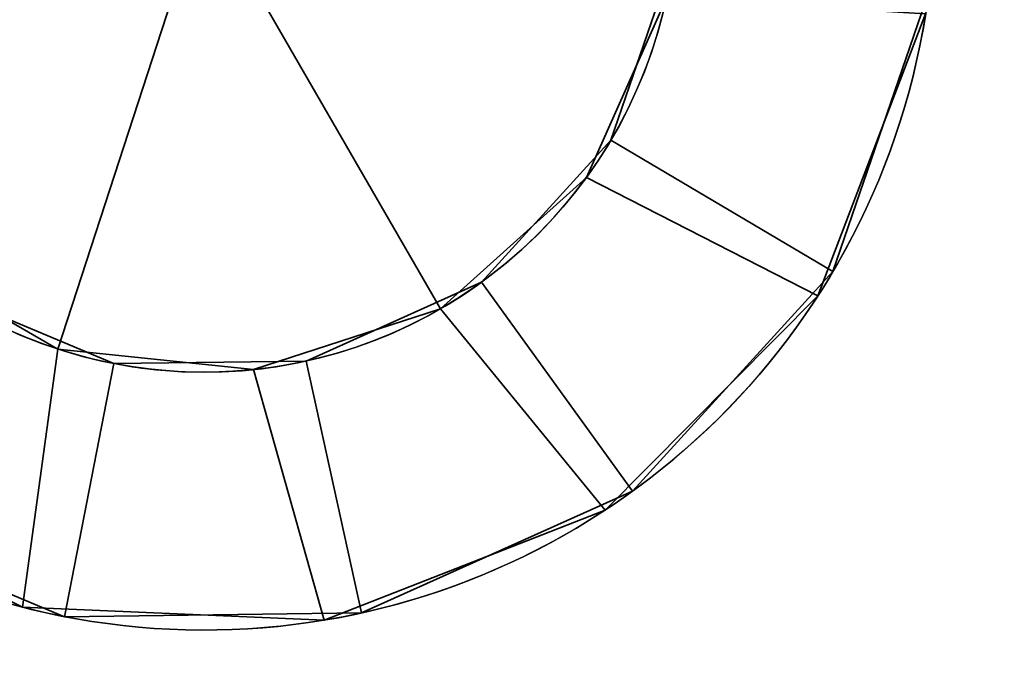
# Model space of a CAD drawing. Header units: millimetres. Extents: x -603 to 3703, y -120 to 249.
# Tile 659 of 1056: x 1988 to 2000, y -69 to -62. Entities that reach past the tile are written whole.
import ezdxf

# ---------------------------------------------------------------- set-up
doc = ezdxf.new("R2010")
doc.units = ezdxf.units.MM
doc.layers.add('152', color=7, linetype='Continuous', true_color=0xffffff)

# ---------------------------------------------------------------- blocks, each defined once
blk = doc.blocks.new('UG_SURFACE_080')
at = {"layer": '152', "color": 252, "linetype": 'Continuous', "lineweight": 35}
for points in [[(1998.934, -61.56, 265), (1997.815, -64.83, 265), (1995.233, -63.302, 265), (1995.957, -61.186, 265)], [(1995.957, -61.186, 302), (1995.233, -63.302, 302), (1997.815, -64.83, 302), (1998.934, -61.56, 302)], [(1995.957, -61.186, 302), (1995.957, -61.186, 265), (1995.233, -63.302, 265), (1995.233, -63.302, 302)], [(1995.957, -61.186, 425), (1995.233, -63.302, 425), (1997.815, -64.83, 425), (1998.934, -61.56, 425)], [(1998.934, -61.56, 388), (1997.815, -64.83, 388), (1995.233, -63.302, 388), (1995.957, -61.186, 388)], [(1995.957, -61.186, 425), (1995.957, -61.186, 388), (1995.233, -63.302, 388), (1995.233, -63.302, 425)], [(1997.815, -64.83, 302), (1997.815, -64.83, 265), (1998.934, -61.56, 265), (1998.934, -61.56, 302)], [(1997.815, -64.83, 425), (1997.815, -64.83, 388), (1998.934, -61.56, 388), (1998.934, -61.56, 425)], [(1993.726, -64.954, 265), (1995.233, -63.302, 265), (1997.815, -64.83, 265), (1995.486, -67.384, 265)], [(1995.486, -67.384, 302), (1997.815, -64.83, 302), (1995.233, -63.302, 302), (1993.726, -64.954, 302)], [(1995.233, -63.302, 302), (1995.233, -63.302, 265), (1993.726, -64.954, 265), (1993.726, -64.954, 302)], [(1995.486, -67.384, 425), (1997.815, -64.83, 425), (1995.233, -63.302, 425), (1993.726, -64.954, 425)], [(1993.726, -64.954, 388), (1995.233, -63.302, 388), (1997.815, -64.83, 388), (1995.486, -67.384, 388)], [(1995.233, -63.302, 425), (1995.233, -63.302, 388), (1993.726, -64.954, 388), (1993.726, -64.954, 425)], [(1995.486, -67.384, 302), (1995.486, -67.384, 265), (1997.815, -64.83, 265), (1997.815, -64.83, 302)], [(1995.486, -67.384, 425), (1995.486, -67.384, 388), (1997.815, -64.83, 388), (1997.815, -64.83, 425)], [(1988.877, -68.844, 265), (1985.689, -67.508, 265), (1987.387, -65.034, 265), (1989.45, -65.899, 265)], [(1989.45, -65.899, 302), (1987.387, -65.034, 302), (1985.689, -67.508, 302), (1988.877, -68.844, 302)], [(1989.45, -65.899, 425), (1987.387, -65.034, 425), (1985.689, -67.508, 425), (1988.877, -68.844, 425)], [(1988.877, -68.844, 388), (1985.689, -67.508, 388), (1987.387, -65.034, 388), (1989.45, -65.899, 388)], [(1989.45, -65.899, 302), (1989.45, -65.899, 265), (1987.387, -65.034, 265), (1987.387, -65.034, 302)], [(1989.45, -65.899, 425), (1989.45, -65.899, 388), (1987.387, -65.034, 388), (1987.387, -65.034, 425)], [(1995.486, -67.384, 265), (1992.333, -68.8, 265), (1991.686, -65.871, 265), (1993.726, -64.954, 265)], [(1993.726, -64.954, 302), (1991.686, -65.871, 302), (1992.333, -68.8, 302), (1995.486, -67.384, 302)], [(1993.726, -64.954, 302), (1993.726, -64.954, 265), (1991.686, -65.871, 265), (1991.686, -65.871, 302)], [(1993.726, -64.954, 425), (1991.686, -65.871, 425), (1992.333, -68.8, 425), (1995.486, -67.384, 425)], [(1995.486, -67.384, 388), (1992.333, -68.8, 388), (1991.686, -65.871, 388), (1993.726, -64.954, 388)], [(1993.726, -64.954, 425), (1993.726, -64.954, 388), (1991.686, -65.871, 388), (1991.686, -65.871, 425)], [(1992.333, -68.8, 265), (1988.877, -68.844, 265), (1989.45, -65.899, 265), (1991.686, -65.871, 265)], [(1991.686, -65.871, 302), (1989.45, -65.899, 302), (1988.877, -68.844, 302), (1992.333, -68.8, 302)], [(1991.686, -65.871, 425), (1989.45, -65.899, 425), (1988.877, -68.844, 425), (1992.333, -68.8, 425)], [(1992.333, -68.8, 388), (1988.877, -68.844, 388), (1989.45, -65.899, 388), (1991.686, -65.871, 388)], [(1991.686, -65.871, 302), (1991.686, -65.871, 265), (1989.45, -65.899, 265), (1989.45, -65.899, 302)], [(1991.686, -65.871, 425), (1991.686, -65.871, 388), (1989.45, -65.899, 388), (1989.45, -65.899, 425)], [(1992.333, -68.8, 302), (1992.333, -68.8, 265), (1995.486, -67.384, 265), (1995.486, -67.384, 302)], [(1992.333, -68.8, 425), (1992.333, -68.8, 388), (1995.486, -67.384, 388), (1995.486, -67.384, 425)], [(1985.689, -67.508, 302), (1985.689, -67.508, 265), (1988.877, -68.844, 265), (1988.877, -68.844, 302)], [(1985.689, -67.508, 425), (1985.689, -67.508, 388), (1988.877, -68.844, 388), (1988.877, -68.844, 425)], [(1988.877, -68.844, 302), (1988.877, -68.844, 265), (1992.333, -68.8, 265), (1992.333, -68.8, 302)], [(1988.877, -68.844, 425), (1988.877, -68.844, 388), (1992.333, -68.8, 388), (1992.333, -68.8, 425)]]:
    blk.add_3dface(points, dxfattribs=at)
blk = doc.blocks.new('UG_SURFACE_081')
at = {"layer": '152', "color": 252, "linetype": 'Continuous', "lineweight": 35}
for points in [[(1998.934, -61.56, 1700), (1997.815, -64.83, 1700), (1995.233, -63.302, 1700), (1995.957, -61.186, 1700)], [(1995.957, -61.186, 1737), (1995.233, -63.302, 1737), (1997.815, -64.83, 1737), (1998.934, -61.56, 1737)], [(1995.957, -61.186, 1737), (1995.957, -61.186, 1700), (1995.233, -63.302, 1700), (1995.233, -63.302, 1737)], [(1995.957, -61.186, 1860), (1995.233, -63.302, 1860), (1997.815, -64.83, 1860), (1998.934, -61.56, 1860)], [(1998.934, -61.56, 1823), (1997.815, -64.83, 1823), (1995.233, -63.302, 1823), (1995.957, -61.186, 1823)], [(1995.957, -61.186, 1860), (1995.957, -61.186, 1823), (1995.233, -63.302, 1823), (1995.233, -63.302, 1860)], [(1997.815, -64.83, 1737), (1997.815, -64.83, 1700), (1998.934, -61.56, 1700), (1998.934, -61.56, 1737)], [(1997.815, -64.83, 1860), (1997.815, -64.83, 1823), (1998.934, -61.56, 1823), (1998.934, -61.56, 1860)], [(1993.726, -64.954, 1700), (1995.233, -63.302, 1700), (1997.815, -64.83, 1700), (1995.486, -67.384, 1700)], [(1995.486, -67.384, 1737), (1997.815, -64.83, 1737), (1995.233, -63.302, 1737), (1993.726, -64.954, 1737)], [(1995.233, -63.302, 1737), (1995.233, -63.302, 1700), (1993.726, -64.954, 1700), (1993.726, -64.954, 1737)], [(1995.486, -67.384, 1860), (1997.815, -64.83, 1860), (1995.233, -63.302, 1860), (1993.726, -64.954, 1860)], [(1993.726, -64.954, 1823), (1995.233, -63.302, 1823), (1997.815, -64.83, 1823), (1995.486, -67.384, 1823)], [(1995.233, -63.302, 1860), (1995.233, -63.302, 1823), (1993.726, -64.954, 1823), (1993.726, -64.954, 1860)], [(1995.486, -67.384, 1737), (1995.486, -67.384, 1700), (1997.815, -64.83, 1700), (1997.815, -64.83, 1737)], [(1995.486, -67.384, 1860), (1995.486, -67.384, 1823), (1997.815, -64.83, 1823), (1997.815, -64.83, 1860)], [(1988.877, -68.844, 1700), (1985.689, -67.508, 1700), (1987.387, -65.034, 1700), (1989.45, -65.899, 1700)], [(1989.45, -65.899, 1737), (1987.387, -65.034, 1737), (1985.689, -67.508, 1737), (1988.877, -68.844, 1737)], [(1989.45, -65.899, 1860), (1987.387, -65.034, 1860), (1985.689, -67.508, 1860), (1988.877, -68.844, 1860)], [(1988.877, -68.844, 1823), (1985.689, -67.508, 1823), (1987.387, -65.034, 1823), (1989.45, -65.899, 1823)], [(1989.45, -65.899, 1737), (1989.45, -65.899, 1700), (1987.387, -65.034, 1700), (1987.387, -65.034, 1737)], [(1989.45, -65.899, 1860), (1989.45, -65.899, 1823), (1987.387, -65.034, 1823), (1987.387, -65.034, 1860)], [(1995.486, -67.384, 1700), (1992.333, -68.8, 1700), (1991.686, -65.871, 1700), (1993.726, -64.954, 1700)], [(1993.726, -64.954, 1737), (1991.686, -65.871, 1737), (1992.333, -68.8, 1737), (1995.486, -67.384, 1737)], [(1993.726, -64.954, 1737), (1993.726, -64.954, 1700), (1991.686, -65.871, 1700), (1991.686, -65.871, 1737)], [(1993.726, -64.954, 1860), (1991.686, -65.871, 1860), (1992.333, -68.8, 1860), (1995.486, -67.384, 1860)], [(1995.486, -67.384, 1823), (1992.333, -68.8, 1823), (1991.686, -65.871, 1823), (1993.726, -64.954, 1823)], [(1993.726, -64.954, 1860), (1993.726, -64.954, 1823), (1991.686, -65.871, 1823), (1991.686, -65.871, 1860)], [(1992.333, -68.8, 1700), (1988.877, -68.844, 1700), (1989.45, -65.899, 1700), (1991.686, -65.871, 1700)], [(1991.686, -65.871, 1737), (1989.45, -65.899, 1737), (1988.877, -68.844, 1737), (1992.333, -68.8, 1737)], [(1991.686, -65.871, 1860), (1989.45, -65.899, 1860), (1988.877, -68.844, 1860), (1992.333, -68.8, 1860)], [(1992.333, -68.8, 1823), (1988.877, -68.844, 1823), (1989.45, -65.899, 1823), (1991.686, -65.871, 1823)], [(1991.686, -65.871, 1737), (1991.686, -65.871, 1700), (1989.45, -65.899, 1700), (1989.45, -65.899, 1737)], [(1991.686, -65.871, 1860), (1991.686, -65.871, 1823), (1989.45, -65.899, 1823), (1989.45, -65.899, 1860)], [(1992.333, -68.8, 1737), (1992.333, -68.8, 1700), (1995.486, -67.384, 1700), (1995.486, -67.384, 1737)], [(1992.333, -68.8, 1860), (1992.333, -68.8, 1823), (1995.486, -67.384, 1823), (1995.486, -67.384, 1860)], [(1985.689, -67.508, 1737), (1985.689, -67.508, 1700), (1988.877, -68.844, 1700), (1988.877, -68.844, 1737)], [(1985.689, -67.508, 1860), (1985.689, -67.508, 1823), (1988.877, -68.844, 1823), (1988.877, -68.844, 1860)], [(1988.877, -68.844, 1737), (1988.877, -68.844, 1700), (1992.333, -68.8, 1700), (1992.333, -68.8, 1737)], [(1988.877, -68.844, 1860), (1988.877, -68.844, 1823), (1992.333, -68.8, 1823), (1992.333, -68.8, 1860)]]:
    blk.add_3dface(points, dxfattribs=at)
blk = doc.blocks.new('UG_SURFACE_082')
at = {"layer": '152', "color": 252, "linetype": 'Continuous', "lineweight": 35}
for points in [[(1985.476, -58.263, 425), (1985, -60.5, 425), (1985.476, -62.737, 425), (1990.5, -60.5, 425)], [(1985.476, -62.737, 265), (1985, -60.5, 265), (1985.476, -58.263, 265), (1990.5, -60.5, 265)], [(1985.476, -62.737, 425), (1986.82, -64.587, 425), (1988.8, -65.731, 425), (1990.5, -60.5, 425)], [(1988.8, -65.731, 265), (1986.82, -64.587, 265), (1985.476, -62.737, 265), (1990.5, -60.5, 265)], [(1988.8, -65.731, 425), (1991.075, -65.97, 425), (1993.25, -65.263, 425), (1990.5, -60.5, 425)], [(1993.25, -65.263, 265), (1991.075, -65.97, 265), (1988.8, -65.731, 265), (1990.5, -60.5, 265)], [(1993.25, -65.263, 425), (1994.95, -63.733, 425), (1995.88, -61.644, 425), (1990.5, -60.5, 425)], [(1990.5, -60.5, 265), (1995.88, -61.644, 265), (1994.95, -63.733, 265), (1993.25, -65.263, 265)], [(1994.95, -63.733, 303), (1994.95, -63.733, 265), (1995.88, -61.644, 265), (1995.88, -61.644, 303)], [(1995.88, -61.644, 387), (1995.88, -61.644, 425), (1994.95, -63.733, 425), (1994.95, -63.733, 387)], [(1995.88, -61.644, 387), (1994.95, -63.733, 387), (1997.641, -65.11, 387), (1998.895, -61.83, 387)], [(1998.895, -61.83, 303), (1997.641, -65.11, 303), (1994.95, -63.733, 303), (1995.88, -61.644, 303)], [(1998.895, -61.83, 303), (1998.895, -61.83, 387), (1997.641, -65.11, 387), (1997.641, -65.11, 303)], [(1993.25, -65.263, 303), (1993.25, -65.263, 265), (1994.95, -63.733, 265), (1994.95, -63.733, 303)], [(1994.95, -63.733, 387), (1994.95, -63.733, 425), (1993.25, -65.263, 425), (1993.25, -65.263, 387)], [(1994.95, -63.733, 387), (1993.25, -65.263, 387), (1995.168, -67.604, 387), (1997.641, -65.11, 387)], [(1997.641, -65.11, 303), (1995.168, -67.604, 303), (1993.25, -65.263, 303), (1994.95, -63.733, 303)], [(1985.24, -67.177, 387), (1988.388, -68.734, 387), (1988.8, -65.731, 387), (1986.82, -64.587, 387)], [(1986.82, -64.587, 303), (1988.8, -65.731, 303), (1988.388, -68.734, 303), (1985.24, -67.177, 303)], [(1986.82, -64.587, 303), (1986.82, -64.587, 265), (1988.8, -65.731, 265), (1988.8, -65.731, 303)], [(1988.8, -65.731, 387), (1988.8, -65.731, 425), (1986.82, -64.587, 425), (1986.82, -64.587, 387)], [(1997.641, -65.11, 303), (1997.641, -65.11, 387), (1995.168, -67.604, 387), (1995.168, -67.604, 303)], [(1991.075, -65.97, 303), (1991.075, -65.97, 265), (1993.25, -65.263, 265), (1993.25, -65.263, 303)], [(1993.25, -65.263, 387), (1993.25, -65.263, 425), (1991.075, -65.97, 425), (1991.075, -65.97, 387)], [(1993.25, -65.263, 387), (1991.075, -65.97, 387), (1991.897, -68.884, 387), (1995.168, -67.604, 387)], [(1995.168, -67.604, 303), (1991.897, -68.884, 303), (1991.075, -65.97, 303), (1993.25, -65.263, 303)], [(1991.075, -65.97, 387), (1988.8, -65.731, 387), (1988.388, -68.734, 387), (1991.897, -68.884, 387)], [(1991.897, -68.884, 303), (1988.388, -68.734, 303), (1988.8, -65.731, 303), (1991.075, -65.97, 303)], [(1988.8, -65.731, 303), (1988.8, -65.731, 265), (1991.075, -65.97, 265), (1991.075, -65.97, 303)], [(1991.075, -65.97, 387), (1991.075, -65.97, 425), (1988.8, -65.731, 425), (1988.8, -65.731, 387)], [(1988.388, -68.734, 303), (1988.388, -68.734, 387), (1985.24, -67.177, 387), (1985.24, -67.177, 303)], [(1995.168, -67.604, 303), (1995.168, -67.604, 387), (1991.897, -68.884, 387), (1991.897, -68.884, 303)], [(1991.897, -68.884, 303), (1991.897, -68.884, 387), (1988.388, -68.734, 387), (1988.388, -68.734, 303)]]:
    blk.add_3dface(points, dxfattribs=at)
blk = doc.blocks.new('UG_SURFACE_083')
at = {"layer": '152', "color": 252, "linetype": 'Continuous', "lineweight": 35}
for points in [[(1985.476, -58.263, 1860), (1985, -60.5, 1860), (1985.476, -62.737, 1860), (1990.5, -60.5, 1860)], [(1985.476, -62.737, 1700), (1985, -60.5, 1700), (1985.476, -58.263, 1700), (1990.5, -60.5, 1700)], [(1985.476, -62.737, 1860), (1986.82, -64.587, 1860), (1988.8, -65.731, 1860), (1990.5, -60.5, 1860)], [(1988.8, -65.731, 1700), (1986.82, -64.587, 1700), (1985.476, -62.737, 1700), (1990.5, -60.5, 1700)], [(1988.8, -65.731, 1860), (1991.075, -65.97, 1860), (1993.25, -65.263, 1860), (1990.5, -60.5, 1860)], [(1993.25, -65.263, 1700), (1991.075, -65.97, 1700), (1988.8, -65.731, 1700), (1990.5, -60.5, 1700)], [(1993.25, -65.263, 1860), (1994.95, -63.733, 1860), (1995.88, -61.644, 1860), (1990.5, -60.5, 1860)], [(1990.5, -60.5, 1700), (1995.88, -61.644, 1700), (1994.95, -63.733, 1700), (1993.25, -65.263, 1700)], [(1994.95, -63.733, 1738), (1994.95, -63.733, 1700), (1995.88, -61.644, 1700), (1995.88, -61.644, 1738)], [(1995.88, -61.644, 1822), (1995.88, -61.644, 1860), (1994.95, -63.733, 1860), (1994.95, -63.733, 1822)], [(1995.88, -61.644, 1822), (1994.95, -63.733, 1822), (1997.641, -65.11, 1822), (1998.895, -61.83, 1822)], [(1998.895, -61.83, 1738), (1997.641, -65.11, 1738), (1994.95, -63.733, 1738), (1995.88, -61.644, 1738)], [(1998.895, -61.83, 1738), (1998.895, -61.83, 1822), (1997.641, -65.11, 1822), (1997.641, -65.11, 1738)], [(1993.25, -65.263, 1738), (1993.25, -65.263, 1700), (1994.95, -63.733, 1700), (1994.95, -63.733, 1738)], [(1994.95, -63.733, 1822), (1994.95, -63.733, 1860), (1993.25, -65.263, 1860), (1993.25, -65.263, 1822)], [(1994.95, -63.733, 1822), (1993.25, -65.263, 1822), (1995.168, -67.604, 1822), (1997.641, -65.11, 1822)], [(1997.641, -65.11, 1738), (1995.168, -67.604, 1738), (1993.25, -65.263, 1738), (1994.95, -63.733, 1738)], [(1985.24, -67.177, 1822), (1988.388, -68.734, 1822), (1988.8, -65.731, 1822), (1986.82, -64.587, 1822)], [(1986.82, -64.587, 1738), (1988.8, -65.731, 1738), (1988.388, -68.734, 1738), (1985.24, -67.177, 1738)], [(1986.82, -64.587, 1738), (1986.82, -64.587, 1700), (1988.8, -65.731, 1700), (1988.8, -65.731, 1738)], [(1988.8, -65.731, 1822), (1988.8, -65.731, 1860), (1986.82, -64.587, 1860), (1986.82, -64.587, 1822)], [(1997.641, -65.11, 1738), (1997.641, -65.11, 1822), (1995.168, -67.604, 1822), (1995.168, -67.604, 1738)], [(1991.075, -65.97, 1738), (1991.075, -65.97, 1700), (1993.25, -65.263, 1700), (1993.25, -65.263, 1738)], [(1993.25, -65.263, 1822), (1993.25, -65.263, 1860), (1991.075, -65.97, 1860), (1991.075, -65.97, 1822)], [(1993.25, -65.263, 1822), (1991.075, -65.97, 1822), (1991.897, -68.884, 1822), (1995.168, -67.604, 1822)], [(1995.168, -67.604, 1738), (1991.897, -68.884, 1738), (1991.075, -65.97, 1738), (1993.25, -65.263, 1738)], [(1991.075, -65.97, 1822), (1988.8, -65.731, 1822), (1988.388, -68.734, 1822), (1991.897, -68.884, 1822)], [(1991.897, -68.884, 1738), (1988.388, -68.734, 1738), (1988.8, -65.731, 1738), (1991.075, -65.97, 1738)], [(1988.8, -65.731, 1738), (1988.8, -65.731, 1700), (1991.075, -65.97, 1700), (1991.075, -65.97, 1738)], [(1991.075, -65.97, 1822), (1991.075, -65.97, 1860), (1988.8, -65.731, 1860), (1988.8, -65.731, 1822)], [(1988.388, -68.734, 1738), (1988.388, -68.734, 1822), (1985.24, -67.177, 1822), (1985.24, -67.177, 1738)], [(1995.168, -67.604, 1738), (1995.168, -67.604, 1822), (1991.897, -68.884, 1822), (1991.897, -68.884, 1738)], [(1991.897, -68.884, 1738), (1991.897, -68.884, 1822), (1988.388, -68.734, 1822), (1988.388, -68.734, 1738)]]:
    blk.add_3dface(points, dxfattribs=at)

msp = doc.modelspace()

# ---------------------------------------------------------------- linework, layer by layer
at = {"layer": '152', "color": 252, "linetype": 'Continuous', "lineweight": -3, "true_color": 0x939598, "extrusion": (0, 0, -1)}
for centre in [(-1990.5, -60.5, -265), (-1990.5, -60.5, -425), (-1990.5, -60.5, -1860), (-1990.5, -60.5, -1700)]:
    msp.add_circle(centre, 5.5, dxfattribs=at)
for centre, radius, start, end in [((-1990.5, -60.5, -303), 8.5, 189, 139), ((-1990.5, -60.5, -387), 8.5, 189, 139), ((-1990.5, -60.5, -1738), 8.5, 189, 139), ((-1990.5, -60.5, -1822), 8.5, 189, 139), ((-1990.5, -60.5, -302), 8.5, 46.3918, 351.3918), ((-1990.5, -60.5, -388), 8.5, 46.3918, 351.3918), ((-1990.5, -60.5, -1737), 8.5, 46.3918, 351.3918), ((-1990.5, -60.5, -1823), 8.5, 46.3918, 351.3918), ((-1990.5, -60.5, -303), 5.5, 189, 139), ((-1990.5, -60.5, -387), 5.5, 189, 139), ((-1990.5, -60.5, -1738), 5.5, 189, 139), ((-1990.5, -60.5, -1822), 5.5, 189, 139), ((-1990.5, -60.5, -388), 5.5, 46.3918, 351.3918), ((-1990.5, -60.5, -302), 5.5, 46.3918, 351.3918), ((-1990.5, -60.5, -1737), 5.5, 46.3918, 351.3918), ((-1990.5, -60.5, -1823), 5.5, 46.3918, 351.3918), ((-1990.5, -60.5, -388), 5.5, 46.3918, 351.3918)]:
    msp.add_arc(centre, radius, start, end, dxfattribs=at)
at = {"layer": '152', "color": 252, "linetype": 'Continuous', "lineweight": -3, "true_color": 0x939598}
for centre, radius in [((1990.5, -60.5, 425), 8.5), ((1990.5, -60.5, 265), 8.5), ((1990.5, -60.5, 1700), 8.5), ((1990.5, -60.5, 1860), 8.5), ((1990.5, -60.5, 425), 8.5), ((1990.5, -60.5, 425), 5.5), ((1990.5, -60.5, 265), 5.5), ((1990.5, -60.5, 1860), 5.5), ((1990.5, -60.5, 1700), 5.5)]:
    msp.add_arc(centre, radius, 188.6082, 133.6082, dxfattribs=at)

# ---------------------------------------------------------------- block references
for name in ['UG_SURFACE_080', 'UG_SURFACE_081', 'UG_SURFACE_082', 'UG_SURFACE_083']:
    msp.add_blockref(name, (0, 0), dxfattribs=at)

doc.saveas('drawing.dxf')
